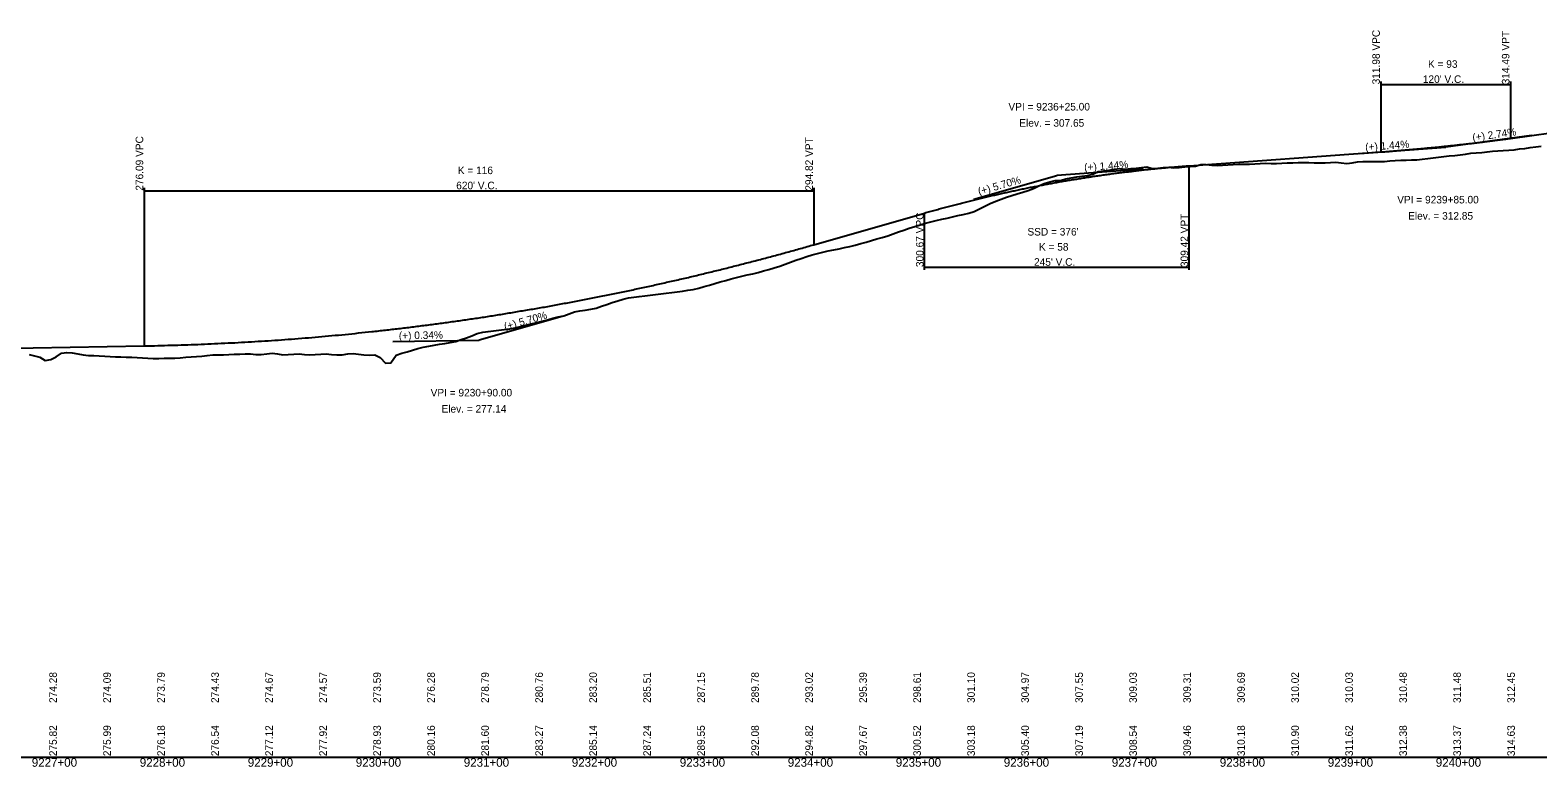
# Model space of a CAD drawing. Extents: x 1838386 to 1955906, y 719739 to 834437.
# Drawn here: x 1916706 to 1918102, y 735980 to 736662 of the extents above; entities that cross this region are included whole.
import ezdxf

# ---------------------------------------------------------------- set-up
doc = ezdxf.new("R2010")
doc.units = 0
for name, color, linetype in [('RD_DDB_GradeTX', 7, 'Continuous'), ('RD_DDB_Profile_EX', 7, 'Continuous'), ('RD_DDB_Profile_Lbl', 7, 'Continuous'), ('RD_DDB_Profile_PR', 7, 'Continuous'), ('RD_DDB_StaTX', 7, 'Continuous'), ('RD_DDB_StripGrade', 7, 'Continuous'), ('RD_DDB_VCLbl', 7, 'Continuous'), ('RD_GPK_Profile_Cell', 7, 'Continuous')]:
    doc.layers.add(name, color=color, linetype=linetype)

msp = doc.modelspace()

# ---------------------------------------------------------------- linework, layer by layer
at = {"layer": 'RD_DDB_GradeTX'}
for p, q in [((1918096, 736564.3), (1918016.7, 736553.4)), ((1917936.9, 736547.6), (1918016.7, 736553.4)), ((1917736.5, 736533.2), (1917656.7, 736527.4)), ((1917579.8, 736505.5), (1917656.7, 736527.4)), ((1917198.7, 736396.8), (1917121.7, 736374.8)), ((1917041.7, 736373.5), (1917121.7, 736374.8))]:
    msp.add_line(p, q, dxfattribs=at)
at = {"layer": 'RD_DDB_Profile_EX'}
for points in [[(1917550, 736486.7), (1917555, 736487.9), (1917560, 736488.9), (1917565, 736490.1), (1917570, 736491.2), (1917575, 736492.4), (1917580, 736493.8), (1917585, 736496.3), (1917590, 736498.8), (1917595, 736501.2), (1917600, 736503.5), (1917605, 736505.5), (1917610, 736507.1), (1917615, 736508.7), (1917620, 736510.3), (1917625, 736511.8), (1917630, 736513.4), (1917635, 736515.2), (1917640, 736517.6), (1917645, 736519.9), (1917650, 736521.5), (1917655, 736522.6), (1917660, 736522.5), (1917665, 736524.2), (1917670, 736525), (1917675, 736525.9), (1917680, 736526.7), (1917685, 736527.4), (1917690, 736528.6), (1917695, 736530.8), (1917700, 736531.6), (1917705, 736532.3), (1917710, 736533), (1917715, 736533.7), (1917720, 736533.2), (1917725, 736533.6), (1917730, 736534.1), (1917735, 736534.7), (1917740, 736535.3), (1917745, 736533.8), (1917750, 736534.1), (1917755, 736534.5), (1917760, 736534.9), (1917765, 736534.3), (1917770, 736534.6), (1917775, 736535.3), (1917780, 736535.6), (1917785, 736535.9), (1917790, 736537.3), (1917795, 736537.4), (1917800, 736536.8), (1917805, 736536.5), (1917810, 736536.7), (1917815, 736537.1), (1917820, 736537.4), (1917825, 736537.7), (1917830, 736537.6), (1917835, 736537.6), (1917840, 736538), (1917845, 736538.4), (1917850, 736538.8), (1917855, 736538.4), (1917860, 736538.5), (1917865, 736538.7), (1917870, 736538.9), (1917875, 736539.1), (1917880, 736539.2), (1917885, 736539.2), (1917890, 736539.2), (1917895, 736539), (1917900, 736539), (1917905, 736538.9), (1917910, 736539.2), (1917915, 736539.5), (1917920, 736539.1), (1917925, 736538.4), (1917930, 736539), (1917935, 736539.8), (1917940, 736540.1), (1917945, 736540.1), (1917950, 736540.1), (1917955, 736540.2), (1917960, 736540.3), (1917965, 736540.8), (1917970, 736541.2), (1917975, 736541.3), (1917980, 736541.5), (1917985, 736541.6), (1917990, 736541.9), (1917995, 736542.5), (1918000, 736543.1), (1918005, 736543.7), (1918010, 736544.3), (1918015, 736544.8), (1918020, 736545.3), (1918025, 736545.7), (1918030, 736546.3), (1918035, 736547.1), (1918040, 736547.9), (1918045, 736548.1), (1918050, 736548.6)], [(1918050, 736548.6), (1918055, 736549.3), (1918060, 736549.7), (1918065, 736550.2), (1918070, 736550.4), (1918075, 736550.6), (1918080, 736551.1), (1918085, 736551.9), (1918090, 736552.3), (1918095, 736553.2), (1918100, 736553.8), (1918105, 736554.5)], [(1917050, 736362.7), (1917055, 736364.1), (1917060, 736365.7), (1917065, 736367.2), (1917070, 736368.5), (1917075, 736369.4), (1917080, 736370.3), (1917085, 736371.1), (1917090, 736371.9), (1917095, 736372.8), (1917100, 736373.7), (1917105, 736375.4), (1917110, 736377), (1917115, 736379), (1917120, 736381), (1917125, 736382.2), (1917130, 736382.9), (1917135, 736383.5), (1917140, 736384.1), (1917145, 736384.7), (1917150, 736385.3), (1917155, 736386.3), (1917160, 736387.5), (1917165, 736388.7), (1917170, 736390.1), (1917175, 736391.3), (1917180, 736392.5), (1917185, 736393.8), (1917190, 736395.2), (1917195, 736396.4), (1917200, 736397.5), (1917205, 736399.2), (1917210, 736401.1), (1917215, 736401.9), (1917220, 736402.7), (1917225, 736403.5), (1917230, 736404.5), (1917235, 736406.3), (1917240, 736407.9), (1917245, 736409.6), (1917250, 736411.3), (1917255, 736412.9), (1917260, 736413.9), (1917265, 736414.6), (1917270, 736415.3), (1917275, 736415.9), (1917280, 736416.5), (1917285, 736417.1), (1917290, 736417.7), (1917295, 736418.3), (1917300, 736418.9), (1917305, 736419.6), (1917310, 736420.3), (1917315, 736421), (1917320, 736421.7), (1917325, 736423), (1917330, 736424.4), (1917335, 736425.9), (1917340, 736427.3), (1917345, 736428.8), (1917350, 736430.2), (1917355, 736431.6), (1917360, 736432.8), (1917365, 736434), (1917370, 736435.2), (1917375, 736436.4), (1917380, 736437.6), (1917385, 736438.9), (1917390, 736440.3), (1917395, 736441.8), (1917400, 736443.4), (1917405, 736445.3), (1917410, 736447), (1917415, 736448.8), (1917420, 736450.5), (1917425, 736452.2), (1917430, 736453.8), (1917435, 736455), (1917440, 736456.2), (1917445, 736457.4), (1917450, 736458.4), (1917455, 736459.4), (1917460, 736460.5), (1917465, 736461.5), (1917470, 736462.7), (1917475, 736464.2), (1917480, 736465.6), (1917485, 736467), (1917490, 736468.5), (1917495, 736469.9), (1917500, 736471.5), (1917505, 736473.3), (1917510, 736475), (1917515, 736476.7), (1917520, 736478.4), (1917525, 736480), (1917530, 736481.7), (1917535, 736483.2), (1917540, 736484.4), (1917545, 736485.6), (1917550, 736486.7)], [(1916705, 736361.5), (1916710, 736360.4), (1916715, 736359.2), (1916720, 736356.2), (1916725, 736356.9), (1916730, 736359.5), (1916735, 736362.7), (1916740, 736363.4), (1916745, 736363), (1916750, 736362.1), (1916755, 736361.3), (1916760, 736360.6), (1916765, 736360.6), (1916770, 736360.5), (1916775, 736360.1), (1916780, 736359.7), (1916785, 736359.5), (1916790, 736359.3), (1916795, 736359.2), (1916800, 736359.1), (1916805, 736358.9), (1916810, 736358.6), (1916815, 736358.1), (1916820, 736357.8), (1916825, 736357.9), (1916830, 736358.1), (1916835, 736358.2), (1916840, 736358.3), (1916845, 736358.6), (1916850, 736359.1), (1916855, 736359.3), (1916860, 736359.6), (1916865, 736360), (1916870, 736360.7), (1916875, 736361.2), (1916880, 736361.3), (1916885, 736361.3), (1916890, 736361.7), (1916895, 736361.8), (1916900, 736361.8), (1916905, 736362.1), (1916910, 736362.3), (1916915, 736361.5), (1916920, 736361.7), (1916925, 736362.2), (1916930, 736362.7), (1916935, 736362.2), (1916940, 736361.4), (1916945, 736361.6), (1916950, 736361.9), (1916955, 736362.1), (1916960, 736361.7), (1916965, 736361.3), (1916970, 736361.7), (1916975, 736362), (1916980, 736362.2), (1916985, 736361.7), (1916990, 736361.3), (1916995, 736361.4), (1917000, 736362.1), (1917005, 736362.5), (1917010, 736361.8), (1917015, 736361.4), (1917020, 736361.1), (1917025, 736361.3), (1917030, 736358.9), (1917035, 736353.6), (1917040, 736354), (1917045, 736360.9), (1917050, 736362.7)]]:
    msp.add_lwpolyline(points, dxfattribs=at)
at = {"layer": 'RD_DDB_Profile_PR'}
for p, q in [((1918076.7, 736561.6), (1918246.7, 736584.9)), ((1917779.2, 736536.3), (1917956.7, 736549.1)), ((1917431.7, 736463.2), (1917534.2, 736492.5)), ((1916491.7, 736364.2), (1916811.7, 736369.6))]:
    msp.add_line(p, q, dxfattribs=at)
for points in [[(1917956.7, 736549.1), (1917959.1, 736549.2), (1917961.5, 736549.4), (1917963.9, 736549.6), (1917966.3, 736549.8), (1917968.7, 736550), (1917971.1, 736550.2), (1917973.5, 736550.4), (1917975.9, 736550.6), (1917978.3, 736550.8), (1917980.7, 736551), (1917983.1, 736551.2), (1917985.5, 736551.4), (1917987.9, 736551.6), (1917990.3, 736551.8), (1917992.7, 736552), (1917995.1, 736552.2), (1917997.5, 736552.5), (1917999.9, 736552.7), (1918002.3, 736552.9), (1918004.7, 736553.2), (1918007.1, 736553.4), (1918009.5, 736553.6), (1918011.9, 736553.9), (1918014.3, 736554.1), (1918016.7, 736554.4), (1918019.1, 736554.6), (1918021.5, 736554.9), (1918023.9, 736555.1), (1918026.3, 736555.4), (1918028.7, 736555.7), (1918031.1, 736555.9), (1918033.5, 736556.2), (1918035.9, 736556.5), (1918038.3, 736556.8), (1918040.7, 736557), (1918043.1, 736557.3), (1918045.5, 736557.6), (1918047.9, 736557.9), (1918050.3, 736558.2), (1918052.7, 736558.5), (1918055.1, 736558.8), (1918057.5, 736559.1), (1918059.9, 736559.4), (1918062.3, 736559.7), (1918064.7, 736560), (1918067.1, 736560.3), (1918069.5, 736560.6), (1918071.9, 736561), (1918074.3, 736561.3), (1918076.7, 736561.6)], [(1917534.2, 736492.5), (1917539.1, 736493.9), (1917544, 736495.2), (1917548.9, 736496.6), (1917553.8, 736497.9), (1917558.7, 736499.2), (1917563.6, 736500.5), (1917568.5, 736501.8), (1917573.4, 736503), (1917578.3, 736504.2), (1917583.2, 736505.4), (1917588.1, 736506.6), (1917593, 736507.7), (1917597.9, 736508.9), (1917602.8, 736510), (1917607.7, 736511.1), (1917612.6, 736512.2), (1917617.5, 736513.2), (1917622.4, 736514.3), (1917627.3, 736515.3), (1917632.2, 736516.3), (1917637.1, 736517.2), (1917642, 736518.2), (1917646.9, 736519.1), (1917651.8, 736520), (1917656.7, 736520.9), (1917661.6, 736521.8), (1917666.5, 736522.6), (1917671.4, 736523.4), (1917676.3, 736524.2), (1917681.2, 736525), (1917686.1, 736525.8), (1917691, 736526.5), (1917695.9, 736527.2), (1917700.8, 736527.9), (1917705.7, 736528.6), (1917710.6, 736529.3), (1917715.5, 736529.9), (1917720.4, 736530.5), (1917725.3, 736531.1), (1917730.2, 736531.7), (1917735.1, 736532.2), (1917740, 736532.8), (1917744.9, 736533.3), (1917749.8, 736533.8), (1917754.7, 736534.2), (1917759.6, 736534.7), (1917764.5, 736535.1), (1917769.4, 736535.5), (1917774.3, 736535.9), (1917779.2, 736536.3)], [(1916811.7, 736369.6), (1916824.1, 736369.8), (1916836.5, 736370.2), (1916848.9, 736370.5), (1916861.3, 736371), (1916873.7, 736371.5), (1916886.1, 736372.1), (1916898.5, 736372.7), (1916910.9, 736373.4), (1916923.3, 736374.2), (1916935.7, 736375), (1916948.1, 736375.9), (1916960.5, 736376.9), (1916972.9, 736377.9), (1916985.3, 736379.1), (1916997.7, 736380.2), (1917010.1, 736381.5), (1917022.5, 736382.8), (1917034.9, 736384.2), (1917047.3, 736385.6), (1917059.7, 736387.1), (1917072.1, 736388.7), (1917084.5, 736390.3), (1917096.9, 736392), (1917109.3, 736393.8), (1917121.7, 736395.6), (1917134.1, 736397.5), (1917146.5, 736399.5), (1917158.9, 736401.6), (1917171.3, 736403.7), (1917183.7, 736405.8), (1917196.1, 736408.1), (1917208.5, 736410.4), (1917220.9, 736412.7), (1917233.3, 736415.2), (1917245.7, 736417.7), (1917258.1, 736420.3), (1917270.5, 736422.9), (1917282.9, 736425.6), (1917295.3, 736428.4), (1917307.7, 736431.2), (1917320.1, 736434.1), (1917332.5, 736437.1), (1917344.9, 736440.1), (1917357.3, 736443.2), (1917369.7, 736446.4), (1917382.1, 736449.6), (1917394.5, 736452.9), (1917406.9, 736456.3), (1917419.3, 736459.7), (1917431.7, 736463.2)]]:
    msp.add_spline(points, degree=3, dxfattribs=at)
at = {"layer": 'RD_DDB_VCLbl'}
for p, q in [((1917956.7, 736614.1), (1917956.7, 736549.1)), ((1918076.7, 736614.1), (1918076.7, 736561.6)), ((1917956.7, 736611.6), (1918076.7, 736611.6)), ((1917779.2, 736440), (1917779.2, 736536.3)), ((1916811.7, 736515.7), (1916811.7, 736369.6)), ((1917431.7, 736515.7), (1917431.7, 736463.2)), ((1916811.7, 736513.2), (1917431.7, 736513.2)), ((1917534.2, 736440), (1917534.2, 736492.5)), ((1917534.2, 736442.5), (1917779.2, 736442.5))]:
    msp.add_line(p, q, dxfattribs=at)
at = {"layer": 'RD_GPK_Profile_Cell'}
msp.add_line((1914544, 735989.1), (1923744, 735989.1), dxfattribs=at)

# ---------------------------------------------------------------- texts
at = {"layer": 'RD_DDB_GradeTX'}
for s, rotation, p in [('(+) 1.44%', 4.1276, (1917942.4, 736550)), ('(+) 2.74%', 7.8021, (1918041.9, 736558.9)), ('(+) 1.44%', 4.1276, (1917682.2, 736531.3)), ('(+) 5.70%', 15.918, (1917584.7, 736509)), ('(+) 5.70%', 15.918, (1917145.9, 736383.8)), ('(+) 0.34%', 0.9665, (1917047.4, 736375.6))]:
    msp.add_text(s, height=7, rotation=rotation, dxfattribs=at).set_placement(p)
at = {"layer": 'RD_DDB_Profile_Lbl'}
for s, p in [('VPI = 9236+25.00', (1917611.8, 736587.4)), ('Elev. = 307.65', (1917621.9, 736572.4)), ('VPI = 9239+85.00', (1917971.8, 736501.4)), ('Elev. = 312.85', (1917981.9, 736486.4)), ('VPI = 9230+90.00', (1917076.8, 736322.8)), ('Elev. = 277.14', (1917086.9, 736307.8))]:
    msp.add_text(s, height=7, dxfattribs=at).set_placement(p)
at = {"layer": 'RD_DDB_StaTX'}
for s, p in [('9227+00', (1916707.5, 735980.1)), ('9228+00', (1916807.5, 735980.1)), ('9229+00', (1916907.5, 735980.1)), ('9230+00', (1917007.5, 735980.1)), ('9231+00', (1917107.5, 735980.1)), ('9232+00', (1917207.5, 735980.1)), ('9233+00', (1917307.5, 735980.1)), ('9234+00', (1917407.5, 735980.1)), ('9235+00', (1917507.5, 735980.1)), ('9236+00', (1917607.5, 735980.1)), ('9237+00', (1917707.5, 735980.1)), ('9238+00', (1917807.5, 735980.1)), ('9239+00', (1917907.5, 735980.1)), ('9240+00', (1918007.5, 735980.1))]:
    msp.add_text(s, height=8, dxfattribs=at).set_placement(p)
at = {"layer": 'RD_DDB_StripGrade'}
for s, p in [('311.98 VPC', (1917955.7, 736611.6)), ('314.49 VPT', (1918075.7, 736611.6)), ('276.09 VPC', (1916810.7, 736513.2)), ('294.82 VPT', (1917430.7, 736513.2)), ('300.67 VPC', (1917533.2, 736442.5)), ('309.42 VPT', (1917778.2, 736442.5)), ('274.28', (1916730.7, 736039.1)), ('274.09', (1916780.7, 736039.1)), ('273.79', (1916830.7, 736039.1)), ('274.43', (1916880.7, 736039.1)), ('274.67', (1916930.7, 736039.1)), ('274.57', (1916980.7, 736039.1)), ('273.59', (1917030.7, 736039.1)), ('276.28', (1917080.7, 736039.1)), ('278.79', (1917130.7, 736039.1)), ('280.76', (1917180.7, 736039.1)), ('283.20', (1917230.7, 736039.1)), ('285.51', (1917280.7, 736039.1)), ('287.15', (1917330.7, 736039.1)), ('289.78', (1917380.7, 736039.1)), ('293.02', (1917430.7, 736039.1)), ('295.39', (1917480.7, 736039.1)), ('298.61', (1917530.7, 736039.1)), ('301.10', (1917580.7, 736039.1)), ('304.97', (1917630.7, 736039.1)), ('307.55', (1917680.7, 736039.1)), ('309.03', (1917730.7, 736039.1)), ('309.31', (1917780.7, 736039.1)), ('309.69', (1917830.7, 736039.1)), ('310.02', (1917880.7, 736039.1)), ('310.03', (1917930.7, 736039.1)), ('310.48', (1917980.7, 736039.1)), ('311.48', (1918030.7, 736039.1)), ('312.45', (1918080.7, 736039.1)), ('275.82', (1916730.7, 735989.9)), ('275.99', (1916780.7, 735989.9)), ('276.18', (1916830.7, 735989.9)), ('276.54', (1916880.7, 735989.9)), ('277.12', (1916930.7, 735989.9)), ('277.92', (1916980.7, 735989.9)), ('278.93', (1917030.7, 735989.9)), ('280.16', (1917080.7, 735989.9)), ('281.60', (1917130.7, 735989.9)), ('283.27', (1917180.7, 735989.9)), ('285.14', (1917230.7, 735989.9)), ('287.24', (1917280.7, 735989.9)), ('289.55', (1917330.7, 735989.9)), ('292.08', (1917380.7, 735989.9)), ('294.82', (1917430.7, 735989.9)), ('297.67', (1917480.7, 735989.9)), ('300.52', (1917530.7, 735989.9)), ('303.18', (1917580.7, 735989.9)), ('305.40', (1917630.7, 735989.9)), ('307.19', (1917680.7, 735989.9)), ('308.54', (1917730.7, 735989.9)), ('309.46', (1917780.7, 735989.9)), ('310.18', (1917830.7, 735989.9)), ('310.90', (1917880.7, 735989.9)), ('311.62', (1917930.7, 735989.9)), ('312.38', (1917980.7, 735989.9)), ('313.37', (1918030.7, 735989.9)), ('314.63', (1918080.7, 735989.9))]:
    msp.add_text(s, height=7, rotation=90, dxfattribs=at).set_placement(p)
at = {"layer": 'RD_DDB_VCLbl'}
for s, p in [('K = 93', (1918000.3, 736626.9)), ("120' V.C.", (1917995.5, 736612.9)), ('K = 116', (1917102, 736528.5)), ("620' V.C.", (1917100.5, 736514.5)), ("SSD = 376'", (1917629.4, 736471.7)), ('K = 58', (1917640.1, 736457.7)), ("245' V.C.", (1917635.5, 736443.7))]:
    msp.add_text(s, height=7, dxfattribs=at).set_placement(p)

doc.saveas('drawing.dxf')
